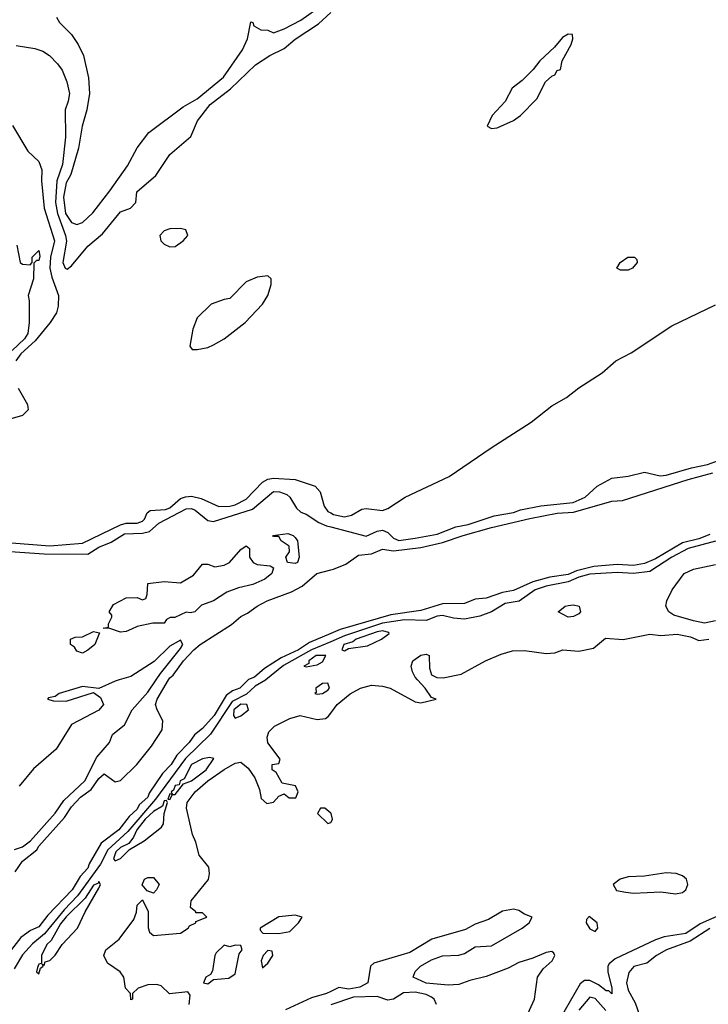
# Model space of a CAD drawing. Header units: inches. Extents: x 2348352 to 2479776, y 460422 to 613655.
# Tile 548 of 590: x 2458860 to 2461384, y 578811 to 582421. Entities that reach past the tile are written whole.
import ezdxf

# ---------------------------------------------------------------- set-up
doc = ezdxf.new("R2010")
doc.units = ezdxf.units.IN
doc.header["$MEASUREMENT"] = 0
for name, color, linetype in [('C4557', 7, 'Continuous'), ('C4558', 7, 'Continuous'), ('C4567', 7, 'Continuous'), ('C4568', 7, 'Continuous')]:
    doc.layers.add(name, color=color, linetype=linetype)

msp = doc.modelspace()

# ---------------------------------------------------------------- linework, layer by layer
at = {"layer": 'C4557', "color": 4}
for points, elevation in [([(2459697, 580000), (2459667.3, 579970), (2459640.4, 579959.6), (2459617.4, 579942.6), (2459572.6, 579870), (2459530, 579821.6), (2459501, 579799), (2459481.6, 579770), (2459435.5, 579724.5), (2459415.3, 579690), (2459383, 579657), (2459335, 579585), (2459330, 579569.7), (2459298, 579542), (2459290, 579526.6), (2459260.9, 579499.1), (2459223, 579450), (2459158.3, 579401.7), (2459114.4, 579325.6), (2459110.2, 579310), (2459081.2, 579278.8), (2459052.8, 579230), (2458963, 579137), (2458930, 579095.1), (2458899, 579081), (2458864.2, 579055.8), (2458719.3, 578870)], 8), ([(2459762.2, 580000), (2459761, 579999), (2459722.9, 579977), (2459691.7, 579948.3), (2459639.2, 579920.7), (2459559, 579801), (2459468.3, 579711.7), (2459357.8, 579562.2), (2459256.2, 579443.8), (2459183.3, 579376.7), (2459156, 579324), (2459071.3, 579208.7), (2459022.7, 579157.3), (2458951.1, 579068.9), (2458907.1, 579033), (2458870, 578992.6), (2458839.2, 578940.8)], 12), ([(2458841.3, 579378.7), (2458870, 579387.9), (2458899.1, 579410), (2458990, 579511.8), (2459021.7, 579558.3), (2459099.3, 579630), (2459143.3, 579716.7), (2459189, 579770), (2459200.2, 579799.8), (2459244.1, 579835.9), (2459272.7, 579890), (2459330, 579955.3), (2459360.2, 580000)], 12), ([(2458843.1, 579296.9), (2458870, 579335.8), (2458923.1, 579376.9), (2458929.7, 579390), (2459024.5, 579495.5), (2459050, 579534.4), (2459082.4, 579570), (2459121.4, 579598.6), (2459150, 579639.1), (2459170, 579655.5), (2459210, 579626), (2459230, 579630.8), (2459289.5, 579690.5), (2459342.7, 579757.3), (2459382.7, 579817.3), (2459385.2, 579850), (2459363.7, 579890), (2459358, 579910), (2459363.6, 579930), (2459405.4, 580000)], 8), ([(2459224.5, 580000), (2459210, 579995.8), (2459150, 579968), (2459090, 579976), (2459004.7, 579950), (2458990, 579939), (2458965.4, 579934.6), (2458962, 579930), (2458983.5, 579923.5), (2459030, 579922.4), (2459130, 579954), (2459156.1, 579936.1), (2459167.3, 579910), (2459150.3, 579889.7), (2459050, 579837), (2458993.5, 579746.5), (2458910, 579674), (2458857.6, 579610)], 12), ([(2459480.9, 578810), (2459484.7, 578844.7), (2459476, 578856), (2459408.7, 578848.7), (2459378, 578878), (2459363.1, 578883.1), (2459330, 578882), (2459294, 578870), (2459274, 578850), (2459274, 578830), (2459267.3, 578827.3), (2459266, 578850), (2459248, 578870), (2459242, 578910), (2459228, 578930), (2459182, 578962), (2459169, 578990), (2459175.3, 579010), (2459224, 579050), (2459278.6, 579121.4), (2459288.4, 579148.4), (2459290, 579174), (2459310, 579194), (2459331.1, 579151.1), (2459330.9, 579090.9), (2459335.3, 579075.3), (2459350, 579062.8), (2459450, 579071.3), (2459478, 579090), (2459482, 579098), (2459506, 579110), (2459506, 579114), (2459546, 579130), (2459530, 579146), (2459506, 579146), (2459506, 579150), (2459486, 579166), (2459488, 579190), (2459551.7, 579268.3), (2459556, 579290), (2459552.9, 579312.9), (2459518, 579358), (2459505.6, 579405.6), (2459493.2, 579433.2), (2459471.8, 579530), (2459474, 579550), (2459502.6, 579590), (2459550, 579630.2), (2459610, 579671.8), (2459650, 579694.4), (2459670, 579698), (2459697, 579677), (2459721.6, 579641.6), (2459738.5, 579598.5), (2459745.5, 579565.5), (2459766.4, 579546.4), (2459790, 579552), (2459810, 579574), (2459830, 579582), (2459847.5, 579567.5), (2459872.5, 579567.5), (2459881.2, 579590), (2459871.5, 579611.5), (2459822, 579622), (2459800.4, 579660.4), (2459786, 579670), (2459786, 579690), (2459810, 579694), (2459815.3, 579710), (2459769.5, 579769.5), (2459767.6, 579790), (2459772.7, 579810), (2459794, 579830), (2459850, 579858), (2459888, 579870), (2459950, 579854.8), (2459981.2, 579858.8), (2459992.5, 579867.5), (2460000, 579877.8)], 12), ([(2460000, 579511.7), (2459978, 579530), (2459962, 579530), (2459952, 579510), (2459990, 579474), (2460000, 579477.3)], 12), ([(2460000, 578857.5), (2459984.7, 578850), (2459930, 578834.5), (2459834.8, 578790)], 12)]:
    msp.add_lwpolyline(points, dxfattribs=dict(at, elevation=elevation))
for points, elevation in [([(2459990, 579988.7), (2459970, 579986.6), (2459946, 579970), (2459946.4, 579953.6), (2459942, 579950), (2459950, 579948.2), (2459970, 579950.7), (2459990, 579963), (2459996.2, 579970)], 16), ([(2459670, 579911.3), (2459645.5, 579890), (2459643.1, 579870), (2459650, 579860.4), (2459670, 579868.2), (2459698.4, 579890), (2459692.7, 579910)], 16), ([(2459555.9, 579715.9), (2459530, 579711.2), (2459490, 579689.5), (2459462.8, 579637.2), (2459448.5, 579630), (2459444.5, 579615.5), (2459430, 579613), (2459424.2, 579595.8), (2459414.8, 579590), (2459419.6, 579580.4), (2459410, 579582), (2459402.8, 579562.8), (2459410, 579561), (2459420.1, 579579.9), (2459430, 579580.5), (2459460.5, 579619.5), (2459490, 579630.5), (2459543.5, 579670), (2459571.9, 579711.9)], 16), ([(2459398, 579558), (2459390, 579557), (2459383, 579537), (2459350, 579517.2), (2459320.2, 579490), (2459289.4, 579450), (2459276.9, 579423.1), (2459259.7, 579400.3), (2459230, 579386), (2459212.4, 579370), (2459203.8, 579343.8), (2459210, 579336.3), (2459230, 579344.9), (2459262, 579378), (2459316, 579410), (2459379.7, 579460.3), (2459387.3, 579472.7), (2459389.3, 579510.7), (2459401.2, 579550)], 16), ([(2459350, 579218), (2459327.3, 579227.3), (2459308.9, 579248.9), (2459318, 579270), (2459330, 579276), (2459350, 579276), (2459371, 579250), (2459362, 579230)], 12), ([(2459150, 579261.2), (2459146.4, 579253.6), (2459130, 579247), (2459100.3, 579199.7), (2459030, 579131.6), (2459010, 579106.3), (2458975.8, 579044.2), (2458959.3, 579030), (2458940.5, 578990), (2458939.6, 578960.4), (2458930, 578958), (2458925.4, 578945.4), (2458922, 578930), (2458930, 578922), (2458936.4, 578943.6), (2458946, 578950), (2458942, 578958), (2458950, 578954), (2458953.6, 578966.4), (2458970, 578971), (2458990, 578991), (2459016, 579030), (2459071.6, 579090), (2459099.7, 579150), (2459150, 579236), (2459155.6, 579250)], 16), ([(2459870, 579138), (2459810, 579131.8), (2459741, 579090), (2459742, 579082), (2459751.6, 579071.6), (2459810, 579070.8), (2459850, 579078), (2459882, 579110), (2459895.3, 579130)], 12), ([(2459650, 579028), (2459630, 579022), (2459610, 579028), (2459580.5, 578999.5), (2459574.8, 578990), (2459566.8, 578933.2), (2459559.8, 578920.2), (2459542, 578910), (2459534, 578890), (2459550, 578886), (2459570, 578902), (2459626.8, 578906.8), (2459650, 578922.8), (2459664.7, 578995.3), (2459675.3, 579010), (2459670, 579026)], 12), ([(2459770, 579008), (2459752, 578990), (2459744.7, 578970), (2459750, 578944.7), (2459770, 578962), (2459788, 578990), (2459786, 579006)], 12)]:
    msp.add_lwpolyline(points, close=True, dxfattribs=dict(at, elevation=elevation))
at = {"layer": 'C4558', "color": 4}
for points, elevation in [([(2458846.6, 582326.6), (2458914.9, 582314.9), (2458944.9, 582304.9), (2458969.1, 582289.1), (2458999.1, 582259.1), (2459015.4, 582235.4), (2459032.8, 582192.7), (2459042, 582150), (2459038.2, 582121.8), (2459026.7, 582090), (2459027.7, 581990), (2459016.3, 581890), (2458996.6, 581830), (2458991.4, 581750), (2458998.7, 581710), (2459028.4, 581630), (2459031.4, 581608.6), (2459018.7, 581530), (2459026.7, 581510), (2459033.4, 581506.6), (2459050, 581518.8), (2459109.4, 581590), (2459163.9, 581636.1), (2459230, 581716), (2459266, 581730), (2459286, 581750), (2459289.2, 581790), (2459359, 581850), (2459410, 581926), (2459487, 581993), (2459511.5, 582050), (2459558, 582110), (2459632.3, 582167.7), (2459724.5, 582255.5), (2459777, 582290), (2459830, 582315.6), (2459870, 582348.9), (2459954.8, 582405.2), (2460000, 582447.4)], 24), ([(2458994.8, 582430), (2459006, 582410), (2459050, 582366.8), (2459074.9, 582330), (2459094.4, 582290), (2459112.3, 582207.7), (2459115.8, 582150), (2459106.7, 582090), (2459088.5, 582030), (2459075.8, 581950), (2459047, 581853), (2459030, 581822.7), (2459021.1, 581770), (2459027.6, 581710), (2459050, 581677.1), (2459070, 581670.4), (2459090, 581677.1), (2459127.8, 581712.2), (2459190, 581793), (2459255.2, 581884.8), (2459290, 581950.8), (2459333.4, 582006.6), (2459459.3, 582100.7), (2459510, 582130.6), (2459607, 582210), (2459677.2, 582310), (2459695.3, 582350), (2459707.3, 582412.7), (2459714, 582410), (2459718, 582398), (2459743.6, 582383.6), (2459770, 582382), (2459790, 582372), (2459830, 582387.3), (2459890, 582419.3), (2459970, 582475.8)], 28), ([(2458833.3, 582033.3), (2458890, 581938.8), (2458930, 581901), (2458941.3, 581870), (2458940.2, 581830), (2458949.3, 581730), (2458987.2, 581610), (2458973.1, 581550), (2458970.6, 581510), (2458977.2, 581477.2), (2459002.3, 581410), (2459001.3, 581370), (2458994.6, 581345.4), (2458971.4, 581310), (2458916.9, 581243.1), (2458864.6, 581195.4), (2458845.9, 581170)], 16), ([(2458850, 581594), (2458862, 581530), (2458870, 581524.7), (2458898, 581522), (2458906, 581530), (2458906, 581550), (2458930, 581574), (2458933.2, 581553.2), (2458930, 581538), (2458922, 581538), (2458912, 581528), (2458911, 581470), (2458891, 581410), (2458894.8, 581390), (2458894.8, 581310), (2458890.4, 581270), (2458877.1, 581250), (2458832.5, 581207.5)], 12), ([(2458854.6, 581070), (2458888.6, 581010), (2458890.9, 580990), (2458870.7, 580969.3), (2458824.4, 580955.6)], 16), ([(2458830, 580502.2), (2458970, 580491.8), (2459090, 580501.2), (2459230, 580568.3), (2459250, 580574.3), (2459290, 580574.9), (2459310, 580582), (2459318, 580590), (2459327, 580613), (2459338.7, 580621.3), (2459395, 580625), (2459410, 580631.5), (2459450, 580665.8), (2459468.2, 580671.8), (2459490, 580673.2), (2459525.1, 580665.1), (2459590, 580636.1), (2459630, 580636.5), (2459650, 580642), (2459690, 580662.3), (2459750, 580725.2), (2459770, 580736.2), (2459790, 580739.7), (2459870, 580735.2), (2459942.8, 580710), (2459961.6, 580690), (2459976.5, 580636.5), (2459990, 580618), (2460000, 580612.1)], 16), ([(2458790, 580473.2), (2458950, 580462.3), (2459110, 580461.7), (2459150, 580487), (2459195.4, 580504.6), (2459244.1, 580535.9), (2459310, 580537.5), (2459336, 580544), (2459370, 580574.9), (2459470, 580627.2), (2459490, 580628.7), (2459503, 580623), (2459550, 580584.4), (2459570, 580580.4), (2459713.8, 580626.2), (2459790, 580690.4), (2459812, 580690), (2459839.5, 580679.5), (2459850.8, 580670), (2459874.8, 580630), (2459890, 580614.8), (2459910, 580608.2), (2459956.7, 580576.7), (2459985.2, 580565.2), (2460000, 580561.3)], 12), ([(2459405.4, 580000), (2459410, 580007.7), (2459422.7, 580017.3), (2459460.5, 580070), (2459498.7, 580110), (2459522, 580130), (2459636.4, 580203.6), (2459670, 580233.1), (2459695.3, 580244.7), (2459730, 580270.2), (2459766.6, 580290), (2459856.6, 580323.4), (2459895.8, 580344.2), (2459949.7, 580390.3), (2460000, 580403.1)], 8), ([(2459360.2, 580000), (2459376.3, 580023.7), (2459450, 580114.8), (2459457.6, 580130), (2459450, 580145.2), (2459410, 580123.7), (2459353, 580067), (2459267.6, 580012.4), (2459224.5, 580000)], 12), ([(2460000, 580170.2), (2459922.7, 580137.3), (2459882.4, 580110), (2459818.8, 580081.2), (2459757.6, 580042.4), (2459720.5, 580010), (2459698.5, 580001.5), (2459697, 580000)], 8), ([(2460000, 580139.9), (2459930, 580109.9), (2459827.4, 580052.6), (2459762.2, 580000)], 12)]:
    msp.add_lwpolyline(points, dxfattribs=dict(at, elevation=elevation))
for points, elevation in [([(2459450, 581655.3), (2459410, 581653.3), (2459390, 581646), (2459374, 581630), (2459377.3, 581610), (2459390, 581597.3), (2459410, 581587.6), (2459430, 581589.3), (2459459.7, 581610), (2459476.4, 581630), (2459469.2, 581650)], 24), ([(2459770, 581482), (2459730, 581477.2), (2459690, 581459), (2459630, 581398), (2459610, 581395.3), (2459562, 581378), (2459510, 581328), (2459494.4, 581285.6), (2459483.6, 581223.6), (2459491.6, 581211.6), (2459510.9, 581210.9), (2459550, 581219.3), (2459570, 581228.7), (2459609.2, 581250), (2459686, 581310), (2459750, 581377.3), (2459769.4, 581410), (2459781.2, 581450), (2459782, 581470)], 24), ([(2459870, 580426.6), (2459842, 580430), (2459835.3, 580450), (2459849, 580470), (2459848, 580490), (2459818, 580510), (2459810, 580526), (2459790, 580526), (2459788, 580530), (2459843.1, 580536.9), (2459862, 580530), (2459870, 580522), (2459878, 580510), (2459884.7, 580450), (2459878, 580430)], 8), ([(2459486.3, 580246.3), (2459470, 580249), (2459428.7, 580228.7), (2459411.3, 580228.7), (2459398, 580222), (2459390, 580208), (2459348, 580208), (2459290, 580196), (2459270, 580186.6), (2459250, 580177.2), (2459230, 580175.3), (2459190, 580188.7), (2459166, 580190), (2459186, 580194), (2459186, 580206), (2459198, 580230), (2459198, 580238), (2459188, 580250), (2459204, 580276), (2459250, 580301), (2459290, 580302), (2459310, 580294), (2459322, 580298), (2459327.3, 580312.7), (2459330, 580354), (2459390, 580361), (2459450, 580356), (2459496.5, 580383.5), (2459530, 580424.7), (2459550, 580424.7), (2459574.8, 580414.8), (2459610, 580420.7), (2459629.6, 580430.4), (2459670, 580478), (2459690, 580491.3), (2459702, 580482), (2459702.8, 580450), (2459716, 580430), (2459730, 580423), (2459778.5, 580418.5), (2459790.6, 580410.6), (2459783.8, 580390), (2459759.1, 580370), (2459714.8, 580350), (2459662, 580338), (2459618.7, 580321.3), (2459570.8, 580290), (2459526, 580274), (2459502, 580250)], 8), ([(2459090, 580098), (2459070, 580106), (2459060.4, 580120.4), (2459046, 580130), (2459046, 580150), (2459063.1, 580156.9), (2459090, 580158), (2459130, 580178), (2459152.7, 580172.7), (2459136, 580130), (2459110, 580109)], 8), ([(2459982, 580090), (2459946.7, 580090), (2459919.3, 580070), (2459919.3, 580060.7), (2459902, 580050), (2459910, 580048.5), (2459950, 580054.9), (2459970, 580066.4)], 16)]:
    msp.add_lwpolyline(points, close=True, dxfattribs=dict(at, elevation=elevation))
at = {"layer": 'C4567', "color": 4}
for points, elevation in [([(2460000, 579877.8), (2460023.7, 579910), (2460071.1, 579948.9), (2460109.8, 579970.2), (2460150, 579981.1), (2460190, 579977.6), (2460218, 579970), (2460310, 579919.3), (2460330, 579915.5), (2460386, 579930), (2460370, 579935.3), (2460346, 579970), (2460318.5, 580000)], 12), ([(2460000, 579477.3), (2460002, 579478), (2460006, 579490), (2460002, 579510), (2460000, 579511.7)], 12), ([(2460704.6, 578735.4), (2460746.9, 578830), (2460758, 578910), (2460778.9, 578941.1), (2460812.3, 578970), (2460821.2, 578990), (2460818, 578998), (2460810, 579004), (2460790, 579000.9), (2460740.4, 578979.6), (2460690, 578964.5), (2460650, 578943.7), (2460570, 578912.3), (2460510, 578898.4), (2460470, 578883.6), (2460430, 578880.7), (2460350, 578888.6), (2460302.7, 578910), (2460309.6, 578930.4), (2460329.6, 578950.4), (2460370, 578974), (2460410, 578988), (2460470, 578990.6), (2460490, 578997.3), (2460530, 579021), (2460590, 579024.9), (2460702, 579090), (2460728, 579110), (2460738, 579130), (2460710, 579141.2), (2460690, 579155.1), (2460670, 579159.5), (2460630, 579151.6), (2460578.9, 579121.1), (2460530, 579104.5), (2460494.6, 579085.4), (2460371.3, 579050), (2460290, 579000.7), (2460158.4, 578961.6), (2460145.5, 578950), (2460136, 578890), (2460106.6, 578873.4), (2460066.2, 578866.2), (2460030, 578872.3), (2460000, 578857.5)], 12), ([(2461437.2, 579142.8), (2461354.6, 579105.4), (2461302, 579070), (2461222.4, 579057.6), (2461190, 579047.1), (2461042.5, 578977.5), (2461021, 578959), (2461015.3, 578950), (2461016, 578930), (2461030.4, 578869.6), (2461030, 578849.2), (2461019.5, 578859.5), (2461010, 578859.5), (2460981.6, 578881.6), (2460950, 578898.5), (2460930, 578897.4), (2460914.5, 578885.5), (2460841.4, 578758.6)], 12), ([(2461390, 579089), (2461317.7, 579042.3), (2461230.7, 579010), (2461194, 578990), (2461159, 578961), (2461110.6, 578949.4), (2461093.2, 578926.8), (2461084.4, 578890), (2461090, 578862.8), (2461116.1, 578816.1), (2461131.4, 578771.4)], 16), ([(2460388.2, 578810), (2460379.6, 578830), (2460370, 578836.9), (2460350, 578846.4), (2460310, 578855.3), (2460267.4, 578852.6), (2460230, 578829.6), (2460210, 578826.3), (2460170, 578839.8), (2460083.4, 578836.6), (2460000, 578808.7)], 16), ([(2461008, 578788), (2460970, 578831.6), (2460950, 578837), (2460910, 578789.4)], 16)]:
    msp.add_lwpolyline(points, dxfattribs=dict(at, elevation=elevation))
at = {"layer": 'C4567', "color": 4, "elevation": 12}
for points in [[(2461230, 579293.3), (2461150, 579280.5), (2461090, 579277.6), (2461061, 579270), (2461036, 579250), (2461048.2, 579228.2), (2461081.3, 579221.3), (2461110, 579218.4), (2461210, 579223), (2461264, 579216), (2461290, 579221), (2461302, 579230), (2461308.7, 579250), (2461304, 579270), (2461290, 579281.2), (2461266, 579290)], [(2460947.3, 579132.7), (2460938, 579122), (2460936, 579110), (2460950, 579086.8), (2460970, 579078), (2460979, 579090), (2460977.2, 579110)]]:
    msp.add_lwpolyline(points, close=True, dxfattribs=at)
at = {"layer": 'C4568', "color": 4}
for points, elevation in [([(2460870, 582368), (2460850, 582355.3), (2460819.8, 582320.2), (2460766, 582270), (2460742, 582238), (2460702, 582198), (2460664.7, 582170), (2460639.8, 582120.2), (2460592, 582070), (2460574, 582030), (2460590, 582022), (2460610, 582024.7), (2460670, 582051.3), (2460695.3, 582070), (2460755.3, 582130), (2460787.3, 582192.7), (2460810, 582214), (2460822, 582218), (2460830, 582234), (2460842, 582238), (2460848, 582270), (2460882, 582330), (2460888, 582350), (2460886, 582366)], 24), ([(2461062, 581502), (2461049, 581510), (2461060.9, 581530), (2461089.3, 581550), (2461114, 581550), (2461122, 581542), (2461122.8, 581530), (2461106, 581510), (2461090, 581502.9)], 16), ([(2460870, 580229.6), (2460833.2, 580250), (2460859, 580270), (2460870, 580273.4), (2460890, 580275.3), (2460910.6, 580270), (2460915.5, 580250), (2460910, 580242.7), (2460890, 580232.3)], 12), ([(2460190, 580180.4), (2460170, 580176.5), (2460093.4, 580150), (2460080.9, 580139.1), (2460048.5, 580130), (2460041, 580110), (2460050, 580106.7), (2460065.2, 580114.8), (2460135.1, 580124.9), (2460185.6, 580150), (2460214.5, 580170), (2460213.3, 580173.3)], 16)]:
    msp.add_lwpolyline(points, close=True, dxfattribs=dict(at, elevation=elevation))
for points, elevation in [([(2460000, 580612.1), (2460010, 580606.3), (2460050, 580597.6), (2460076.3, 580603.7), (2460114.5, 580625.5), (2460130, 580628), (2460190, 580621.6), (2460210, 580628.2), (2460273.2, 580670), (2460434.5, 580745.5), (2460588.5, 580851.5), (2460735.4, 580944.6), (2460810, 581005.5), (2460864.7, 581035.3), (2460910, 581070.5), (2460994.5, 581125.5), (2461045.2, 581170), (2461101.3, 581198.7), (2461250, 581298.7), (2461410, 581375.6)], 16), ([(2460000, 580561.3), (2460130, 580527.2), (2460170, 580546), (2460190, 580548.9), (2460210, 580540.4), (2460230, 580519.3), (2460250, 580511.8), (2460310, 580519.6), (2460390, 580534.9), (2460458.6, 580561.4), (2460504, 580570), (2460598.7, 580601.3), (2460670, 580614.4), (2460696, 580624), (2460770, 580638.7), (2460888.7, 580650), (2460933.2, 580670), (2460977.2, 580710), (2461030, 580739.5), (2461090, 580746.7), (2461150, 580762), (2461207.7, 580747.7), (2461230, 580750.4), (2461322.2, 580777.8), (2461381.2, 580790), (2461461.4, 580818.6)], 12), ([(2460000, 580403.1), (2460010, 580405.7), (2460055.9, 580424.1), (2460102.4, 580457.6), (2460150, 580462), (2460190, 580479.5), (2460230, 580473.4), (2460330, 580485.2), (2460410, 580504), (2460485.2, 580530), (2460590, 580558.6), (2460730, 580591.9), (2460830, 580611.8), (2460890, 580614.7), (2461030, 580655.2), (2461070, 580658), (2461310, 580735.2), (2461400.4, 580759.6)], 8), ([(2461390, 580533.6), (2461350, 580517.1), (2461290, 580502.4), (2461190, 580444.1), (2461150, 580426.3), (2461110, 580419.3), (2461050, 580423.4), (2460964.7, 580415.3), (2460900.4, 580399.6), (2460870, 580386), (2460803.7, 580376.3), (2460740.8, 580359.3), (2460670, 580327.6), (2460630, 580320.4), (2460570, 580299.7), (2460530, 580296.3), (2460490, 580280.5), (2460410, 580279.3), (2460330, 580254.5), (2460220.9, 580239.1), (2460035, 580185), (2460000, 580170.2)], 8), ([(2461410, 580509), (2461310, 580481.7), (2461250.3, 580450), (2461170, 580397.4), (2461110, 580389.8), (2461050, 580393.4), (2460950, 580387.6), (2460910, 580377.2), (2460870, 580359.5), (2460790, 580344.2), (2460750, 580329.8), (2460691.3, 580288.7), (2460639.7, 580280.3), (2460590, 580249.7), (2460546.4, 580233.6), (2460490, 580222.6), (2460450, 580226), (2460410, 580236.4), (2460390, 580234.2), (2460350, 580217.7), (2460270, 580220.8), (2460190, 580208.2), (2460050, 580161.4), (2460000, 580139.9)], 12), ([(2461410, 580217.2), (2461370, 580208), (2461330, 580216.2), (2461258, 580238), (2461239, 580250), (2461228.7, 580270), (2461232.7, 580290), (2461251.8, 580330), (2461296, 580390), (2461330, 580406.7), (2461410, 580423.8)], 12), ([(2460318.5, 580000), (2460309.6, 580009.6), (2460299.6, 580030), (2460295.1, 580050), (2460300.7, 580070), (2460330, 580090.4), (2460350, 580094.4), (2460361, 580090), (2460362.6, 580042.6), (2460370, 580018.8), (2460388.5, 580008.5), (2460411.8, 580008.2), (2460478.7, 580021.3), (2460568, 580070), (2460625.2, 580094.8), (2460666.2, 580106.2), (2460710, 580108.2), (2460790, 580097.3), (2460821.2, 580098.8), (2460850.9, 580110.9), (2460910, 580106), (2460963.1, 580116.9), (2461007.5, 580152.5), (2461071.7, 580148.3), (2461170, 580167.3), (2461210, 580163), (2461270, 580168.2), (2461318.5, 580158.5), (2461350, 580144.7), (2461386, 580150)], 12)]:
    msp.add_lwpolyline(points, dxfattribs=dict(at, elevation=elevation))

doc.saveas('drawing.dxf')
